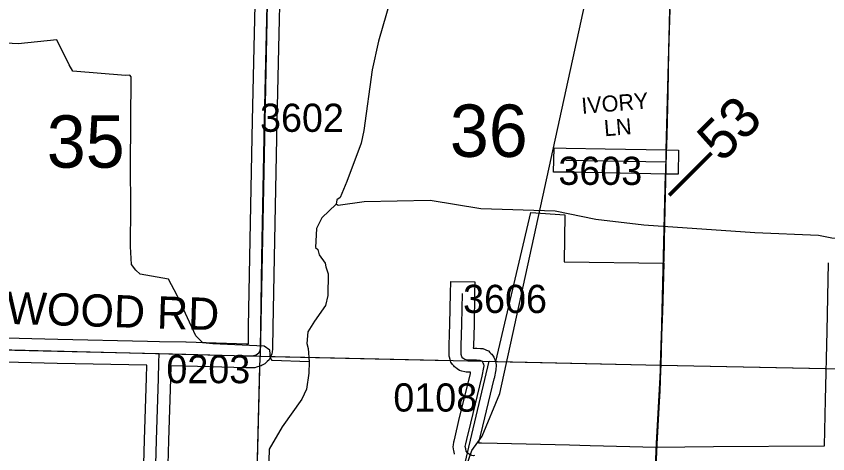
# Model space of a CAD drawing. Extents: x -132.8 to -73.3, y -60 to -26.
# Drawn here: x -99.569 to -97.554, y -45.215 to -44.128 of the extents above; entities that cross this region are included whole.
import ezdxf

# ---------------------------------------------------------------- set-up
doc = ezdxf.new("R2010")
doc.units = 0
for name, color, linetype in [('tdCoCityStreetMajor', 7, 'Continuous'), ('tdCoCorpBndry', 7, 'Continuous'), ('tdCoHydroRiver', 7, 'Continuous'), ('tdCoPriCL', 7, 'Continuous'), ('tdCoPrimary', 7, 'Continuous'), ('tdCoPriNonDiv', 7, 'Continuous'), ('tdCoPriNonDivCL', 7, 'Continuous'), ('tdCoRRCL', 7, 'Continuous'), ('tdCoSecRdNmbr', 7, 'Continuous'), ('tdCoSecRdTxt', 7, 'Continuous'), ('tdCoSecRteBand', 7, 'Continuous'), ('tdCoSecRteCL', 7, 'Continuous'), ('tdCoSectLine', 7, 'Continuous'), ('tdCoSectLinePart', 7, 'Continuous'), ('tdCoSectNmbr', 7, 'Continuous'), ('tdCoSurfGravel', 7, 'Continuous'), ('tdCoTwpBndry', 7, 'Continuous'), ('tdCoTwpBndryShd', 7, 'Continuous'), ('tdStHwyPriRefPost1', 7, 'Continuous')]:
    doc.layers.add(name, color=color, linetype=linetype)

msp = doc.modelspace()

# ---------------------------------------------------------------- linework, layer by layer
at = {"layer": 'tdCoCityStreetMajor'}
msp.add_lwpolyline([(-98.4311, -45.219), (-98.434, -45.2193), (-98.4375, -45.219), (-98.4439, -45.2165), (-98.4481, -45.2133), (-98.4489, -45.2121)], dxfattribs=at)
at = {"layer": 'tdCoCorpBndry'}
msp.add_lwpolyline([(-98.4602, -45.2624), (-98.4489, -45.2121), (-98.3951, -44.9848), (-98.3779, -44.9852), (-98.291, -44.6156), (-98.2068, -44.6216), (-98.2083, -44.738), (-97.9608, -44.7415), (-97.9616, -44.7721), (-97.9638, -44.8338), (-97.9643, -44.8611), (-97.9665, -44.9213), (-97.9686, -44.9943), (-97.969, -45.0068), (-97.9712, -45.0587), (-97.9739, -45.0996), (-97.9787, -45.191), (-97.9803, -45.2278)], dxfattribs=at)
at = {"layer": 'tdCoHydroRiver'}
for points in [[(-98.6663, -43.9759), (-98.6377, -44.0381), (-98.6404, -44.0901), (-98.6695, -44.1904), (-98.6852, -44.261), (-98.706, -44.412), (-98.713, -44.4434), (-98.7483, -44.5388), (-98.7649, -44.5779), (-98.7729, -44.584), (-98.7748, -44.595)], [(-98.8419, -44.9863), (-98.9333, -44.9826), (-98.9379, -44.9762), (-98.9391, -44.9573), (-98.9531, -44.9475), (-99.0808, -44.9415), (-99.106, -44.9393), (-99.1229, -44.9216), (-99.1696, -44.8212), (-99.1908, -44.7813), (-99.2615, -44.7686), (-99.2724, -44.7589), (-99.2831, -44.7445), (-99.2853, -44.7003), (-99.2846, -44.6009), (-99.2856, -44.5015), (-99.2837, -44.2791), (-99.2868, -44.2743), (-99.2979, -44.2757), (-99.4286, -44.2648), (-99.4377, -44.2488), (-99.4679, -44.1867), (-99.5644, -44.1971), (-99.5943, -44.1949)], [(-97.4931, -44.6862), (-97.5331, -44.6797), (-97.5441, -44.6794), (-97.5771, -44.6724), (-97.7348, -44.6657), (-98.0105, -44.6469), (-98.1302, -44.6331), (-98.2307, -44.612), (-98.4152, -44.6062), (-98.541, -44.5861), (-98.7052, -44.5887), (-98.7701, -44.5983), (-98.7748, -44.595)], [(-98.7748, -44.595), (-98.8102, -44.6289), (-98.8234, -44.6554), (-98.8261, -44.7027), (-98.8199, -44.7076), (-98.817, -44.7203), (-98.8017, -44.7411), (-98.8003, -44.7506), (-98.7944, -44.7681), (-98.7956, -44.8217), (-98.8009, -44.8468), (-98.8286, -44.8856), (-98.845, -44.9121), (-98.8472, -44.9404), (-98.8443, -44.9531), (-98.8419, -44.9863)], [(-98.8419, -44.9863), (-98.8425, -45.0147), (-98.8481, -45.054), (-98.8597, -45.0789), (-98.9086, -45.1473), (-98.9414, -45.2033), (-98.9427, -45.2601), (-98.9349, -45.2634)]]:
    msp.add_lwpolyline(points, dxfattribs=at)
at = {"layer": 'tdCoPriCL'}
msp.add_lwpolyline([(-97.9807, -45.2278), (-97.979, -45.1886), (-97.9743, -45.0996), (-97.9716, -45.0587), (-97.9694, -45.0068), (-97.969, -44.9943), (-97.9669, -44.9213), (-97.9647, -44.8611), (-97.9642, -44.8338), (-97.9619, -44.7721), (-97.961, -44.7336), (-97.961, -44.7334), (-97.9587, -44.6434), (-97.9565, -44.5351), (-97.9553, -44.49), (-97.9536, -44.4246), (-97.9509, -44.3186), (-97.9486, -44.2138), (-97.9459, -44.1112)], dxfattribs=at)
at = {"layer": 'tdCoPrimary'}
for points in [[(-97.9803, -45.2278), (-97.9786, -45.1886), (-97.9739, -45.0996), (-97.9712, -45.0587), (-97.9685, -44.9943), (-97.9665, -44.9213), (-97.9643, -44.8611), (-97.9638, -44.8338), (-97.9616, -44.7721), (-97.9608, -44.7415), (-97.9606, -44.7336), (-97.9606, -44.7334), (-97.9584, -44.6434), (-97.9561, -44.5351), (-97.9549, -44.49), (-97.9532, -44.4246), (-97.9505, -44.3186), (-97.9483, -44.2138), (-97.9455, -44.1112)], [(-97.9606, -44.7334), (-97.9584, -44.6434), (-97.9561, -44.5351), (-97.9549, -44.49), (-97.9532, -44.4246), (-97.9505, -44.3186), (-97.9483, -44.2138), (-97.9455, -44.1112)], [(-97.9606, -44.7334), (-97.9584, -44.6434), (-97.9561, -44.5351), (-97.9549, -44.49), (-97.9532, -44.4246), (-97.9505, -44.3186), (-97.9483, -44.2138), (-97.9455, -44.1112)], [(-97.9608, -44.7415), (-97.9606, -44.7336), (-97.9606, -44.7334)], [(-97.9608, -44.7415), (-97.9606, -44.7336), (-97.9606, -44.7334)], [(-97.9803, -45.2278), (-97.9786, -45.1886), (-97.9739, -45.0996), (-97.9712, -45.0587), (-97.9685, -44.9943), (-97.9665, -44.9213), (-97.9643, -44.8611), (-97.9638, -44.8338), (-97.9616, -44.7721), (-97.9608, -44.7415)], [(-97.9803, -45.2278), (-97.9786, -45.1886), (-97.9739, -45.0996), (-97.9712, -45.0587), (-97.9685, -44.9943), (-97.9665, -44.9213), (-97.9643, -44.8611), (-97.9638, -44.8338), (-97.9616, -44.7721), (-97.9608, -44.7415)]]:
    msp.add_lwpolyline(points, dxfattribs=at)
at = {"layer": 'tdCoPriNonDiv'}
msp.add_lwpolyline([(-97.9873, -45.9909), (-97.9856, -45.9768), (-97.9878, -45.8318), (-97.9876, -45.6306), (-97.9883, -45.4106), (-97.9846, -45.3048), (-97.9743, -45.0996), (-97.9689, -44.9943), (-97.9587, -44.6434), (-97.9459, -44.1112)], dxfattribs=at)
at = {"layer": 'tdCoPriNonDivCL'}
msp.add_lwpolyline([(-97.9807, -45.2278), (-97.979, -45.1886), (-97.9743, -45.0996), (-97.9716, -45.0587), (-97.9689, -44.9943), (-97.9669, -44.9213), (-97.9647, -44.8611), (-97.9642, -44.8338), (-97.9619, -44.7721), (-97.9612, -44.7415), (-97.961, -44.7336), (-97.961, -44.7334), (-97.9587, -44.6434), (-97.9565, -44.5351), (-97.9553, -44.49), (-97.9536, -44.4246), (-97.9509, -44.3186), (-97.9486, -44.2138), (-97.9459, -44.1112)], dxfattribs=at)
msp.add_lwpolyline([(-97.9807, -45.2278), (-97.979, -45.1886), (-97.9743, -45.0996), (-97.9716, -45.0587), (-97.9689, -44.9943), (-97.9669, -44.9213), (-97.9647, -44.8611), (-97.9642, -44.8338), (-97.9619, -44.7721), (-97.9612, -44.7415), (-97.961, -44.7336), (-97.961, -44.7334), (-97.9587, -44.6434), (-97.9565, -44.5351), (-97.9553, -44.49), (-97.9536, -44.4246), (-97.9509, -44.3186), (-97.9486, -44.2138), (-97.9459, -44.1112)], dxfattribs=at)
at = {"layer": 'tdCoRRCL'}
msp.add_lwpolyline([(-98.6845, -46.5261), (-98.5105, -46.2397), (-98.4516, -45.9772), (-98.4574, -45.7544), (-98.4896, -45.554), (-98.4949, -45.4226), (-98.4853, -45.3413), (-98.4378, -45.2064), (-98.412, -45.1708), (-98.3685, -45.0652), (-98.0177, -43.4577), (-97.9835, -43.3038)], dxfattribs=at)
at = {"layer": 'tdCoSecRteBand'}
for points in [[(-98.9977, -44.9412), (-98.9927, -44.9412), (-98.9921, -44.8995), (-98.9921, -44.8994), (-98.9921, -44.8994), (-98.9889, -44.7265), (-98.9889, -44.7265), (-98.9889, -44.7265), (-98.9857, -44.5561), (-98.9857, -44.5561), (-98.9857, -44.556), (-98.9823, -44.3874), (-98.9823, -44.3873), (-98.9823, -44.3873), (-98.9781, -44.206), (-98.9741, -44.0285)], [(-98.9141, -44.0298), (-98.9181, -44.2074), (-98.9181, -44.2074), (-98.9181, -44.2074), (-98.9223, -44.3886), (-98.9257, -44.5572), (-98.9289, -44.7276), (-98.9321, -44.9004), (-98.9329, -44.9521), (-98.9329, -44.9535), (-98.933, -44.9549), (-98.9338, -44.9618), (-98.9343, -44.9665), (-98.9362, -44.9708), (-98.9382, -44.9752), (-98.9408, -44.9812), (-98.9457, -44.9856), (-98.947, -44.9867), (-98.9499, -44.9893), (-98.9522, -44.9913), (-98.9549, -44.9928), (-98.9583, -44.9948), (-98.9613, -44.9965), (-98.9645, -44.9974), (-98.9727, -44.9999), (-98.9769, -45.0012), (-98.9814, -45.0012), (-98.9981, -45.0012), (-98.9985, -45.0012), (-98.999, -45.0012), (-99.1491, -44.997), (-99.1848, -44.9962), (-99.1851, -44.9962), (-99.1859, -45.028), (-99.1859, -45.0281), (-99.1859, -45.0283), (-99.1911, -45.1815), (-99.194, -45.3009)], [(-97.9255, -44.5205), (-97.9555, -44.52), (-98.1075, -44.5173), (-98.1075, -44.5173), (-98.1075, -44.5173), (-98.2047, -44.5156), (-98.2347, -44.5151), (-98.2336, -44.4551), (-98.2036, -44.4556), (-98.1065, -44.4573), (-97.9544, -44.46), (-97.9244, -44.4605), (-97.9255, -44.5205)], [(-98.4806, -45.2152), (-98.4821, -45.2096), (-98.4824, -45.2085), (-98.4826, -45.2074), (-98.4835, -45.2019), (-98.4844, -45.197), (-98.4837, -45.192), (-98.4827, -45.1856), (-98.4825, -45.1842), (-98.4821, -45.1829), (-98.4795, -45.1722), (-98.4699, -45.1319), (-98.4699, -45.1318), (-98.4699, -45.1318), (-98.4414, -45.015), (-98.4409, -45.0122), (-98.4488, -45.012), (-98.4519, -45.0119), (-98.4549, -45.0112), (-98.4623, -45.0095), (-98.4687, -45.008), (-98.4739, -45.004), (-98.4784, -45.0005), (-98.4808, -44.9986), (-98.4828, -44.9962), (-98.4856, -44.993), (-98.4903, -44.9874), (-98.4919, -44.9803), (-98.4931, -44.9749), (-98.4937, -44.9725), (-98.4938, -44.97), (-98.4943, -44.9619), (-98.4944, -44.9605), (-98.4944, -44.959), (-98.4939, -44.9453), (-98.4924, -44.892), (-98.4909, -44.8165), (-98.4903, -44.7865), (-98.4303, -44.7876), (-98.4309, -44.8176), (-98.4324, -44.8933), (-98.4324, -44.8935), (-98.4324, -44.8936), (-98.4339, -44.9471), (-98.4339, -44.9472), (-98.4339, -44.9473), (-98.4341, -44.9523), (-98.4252, -44.9525), (-98.4251, -44.9525), (-98.4251, -44.9525), (-98.4164, -44.9528), (-98.4103, -44.953), (-98.4047, -44.9555), (-98.4014, -44.9571), (-98.3967, -44.9592), (-98.3931, -44.9628), (-98.3906, -44.9652), (-98.3883, -44.9674), (-98.3865, -44.9701), (-98.3849, -44.9725), (-98.3834, -44.9747), (-98.3823, -44.9771), (-98.3809, -44.9804), (-98.3796, -44.9833), (-98.379, -44.9863), (-98.3783, -44.9898), (-98.3774, -44.9939), (-98.3777, -44.9981), (-98.378, -45.0025), (-98.3782, -45.0044), (-98.3785, -45.0061), (-98.3827, -45.0273), (-98.3828, -45.0279), (-98.383, -45.0286), (-98.4115, -45.1459), (-98.4211, -45.1863), (-98.4212, -45.1864), (-98.4212, -45.1866), (-98.4215, -45.1877), (-98.4187, -45.1873), (-98.4164, -45.187), (-98.414, -45.1871), (-98.3753, -45.188), (-98.1957, -45.1924), (-98.144, -45.1937), (-98.144, -45.1937), (-98.144, -45.1937), (-97.9801, -45.1978), (-97.8378, -45.1964), (-97.8377, -45.1964), (-97.8376, -45.1964), (-97.5642, -45.1952), (-97.5642, -45.1952), (-97.5619, -45.1952), (-97.5593, -45.0803), (-97.5559, -44.9104), (-97.5524, -44.7402)], [(-99.8197, -44.9212), (-99.466, -44.9301), (-99.2431, -44.9349), (-99.2431, -44.9346), (-99.2133, -44.9356), (-99.1477, -44.937), (-99.1476, -44.937), (-99.1475, -44.937), (-98.9977, -44.9412)], [(-99.254, -45.3005), (-99.251, -45.1799), (-99.251, -45.1798), (-99.251, -45.1796), (-99.2459, -45.0264), (-99.245, -44.9949), (-99.4673, -44.9901), (-99.4674, -44.9901), (-99.4674, -44.9901), (-99.8213, -44.9812)]]:
    msp.add_lwpolyline(points, dxfattribs=at)
at = {"layer": 'tdCoSecRteCL'}
for points in [[(-99.2141, -44.9656), (-99.1483, -44.967), (-98.9981, -44.9712), (-98.9814, -44.9712), (-98.9732, -44.9687), (-98.9698, -44.9668), (-98.9669, -44.9642), (-98.9656, -44.9631), (-98.9636, -44.9586), (-98.9629, -44.9517), (-98.9621, -44.8999), (-98.9589, -44.7271), (-98.9557, -44.5567), (-98.9523, -44.388), (-98.9481, -44.2067), (-98.9441, -44.0292), (-98.9407, -43.8605), (-98.9362, -43.6773), (-98.9325, -43.5086), (-98.9276, -43.3184), (-98.9237, -43.1475), (-98.9192, -42.9892), (-98.9186, -42.9687)], [(-98.2042, -44.4856), (-98.107, -44.4873), (-97.9549, -44.49)], [(-98.4489, -45.2121), (-98.4516, -45.2077), (-98.453, -45.202), (-98.454, -45.1966), (-98.453, -45.1902), (-98.4503, -45.1793), (-98.4407, -45.1389), (-98.4121, -45.0215), (-98.408, -45.0004), (-98.4076, -44.9959), (-98.4084, -44.9925), (-98.4098, -44.9892), (-98.4114, -44.9867), (-98.4139, -44.9843), (-98.4173, -44.9828), (-98.4259, -44.9825), (-98.4349, -44.9823), (-98.4481, -44.982), (-98.4555, -44.9803), (-98.4599, -44.9768), (-98.4627, -44.9736), (-98.4639, -44.9682), (-98.4644, -44.9601), (-98.4639, -44.9463), (-98.4624, -44.8928), (-98.4609, -44.817)], [(-99.9693, -44.9464), (-99.8206, -44.9512), (-99.4667, -44.9601), (-99.2141, -44.9656)], [(-99.224, -45.3012), (-99.221, -45.1806), (-99.2159, -45.0273), (-99.2149, -44.9885), (-99.2141, -44.9656)]]:
    msp.add_lwpolyline(points, dxfattribs=at)
at = {"layer": 'tdCoSectLine'}
for points in [[(-98.9433, -43.971), (-98.9637, -44.9721)], [(-97.9689, -44.9943), (-97.943, -43.9932)], [(-99.9697, -44.9464), (-98.9637, -44.9721)], [(-98.9884, -45.9519), (-98.9637, -44.9721)], [(-98.9637, -44.9721), (-97.9689, -44.9943)], [(-97.9944, -45.9724), (-97.9884, -45.4258), (-97.9689, -44.9943)], [(-97.9689, -44.9943), (-97.0287, -45.0138)]]:
    msp.add_lwpolyline(points, dxfattribs=at)
at = {"layer": 'tdCoSectLinePart'}
for points in [[(-97.9551, -44.46), (-97.943, -43.9932)], [(-97.9689, -44.9943), (-97.9566, -44.52)], [(-98.9375, -44.9727), (-98.4914, -44.9826)], [(-98.3799, -44.9851), (-97.9689, -44.9943)], [(-97.9781, -45.1978), (-97.9689, -44.9943)], [(-97.9689, -44.9943), (-97.5581, -45.0028)], [(-98.9884, -45.9519), (-98.9643, -44.9969)]]:
    msp.add_lwpolyline(points, dxfattribs=at)
at = {"layer": 'tdCoSurfGravel'}
for points in [[(-98.9669, -44.9642), (-98.9656, -44.9631), (-98.9636, -44.9586), (-98.9629, -44.9517), (-98.9621, -44.8999), (-98.9589, -44.7271), (-98.9557, -44.5567), (-98.9523, -44.388), (-98.9481, -44.2067), (-98.9441, -44.0292)], [(-98.2042, -44.4856), (-98.107, -44.4873), (-97.9549, -44.49)], [(-98.4349, -44.9823), (-98.4481, -44.982), (-98.4555, -44.9803), (-98.4599, -44.9768), (-98.4627, -44.9736), (-98.4639, -44.9682), (-98.4644, -44.9601), (-98.4639, -44.9463), (-98.4624, -44.8928), (-98.4609, -44.817)], [(-99.9693, -44.9464), (-99.8206, -44.9512), (-99.4667, -44.9601), (-99.2141, -44.9656)], [(-99.2399, -45.9487), (-99.2383, -45.879), (-99.2341, -45.7703), (-99.2334, -45.7397), (-99.2314, -45.7284), (-99.2279, -45.72), (-99.2225, -45.7111), (-99.2144, -45.703), (-99.2077, -45.6938), (-99.2038, -45.6842), (-99.2016, -45.6699), (-99.1988, -45.6287), (-99.1981, -45.48), (-99.1988, -45.4435), (-99.2011, -45.4228), (-99.2102, -45.3789), (-99.2205, -45.3385), (-99.223, -45.3212), (-99.224, -45.3012), (-99.221, -45.1806), (-99.2159, -45.0273), (-99.2149, -44.9885), (-99.2141, -44.9656)], [(-99.2141, -44.9656), (-99.1483, -44.967), (-98.9981, -44.9712), (-98.9814, -44.9712), (-98.9732, -44.9687), (-98.9698, -44.9668), (-98.9669, -44.9642)], [(-98.4489, -45.2121), (-98.4516, -45.2077), (-98.453, -45.202), (-98.454, -45.1966), (-98.453, -45.1902), (-98.4503, -45.1793), (-98.4407, -45.1389), (-98.4121, -45.0215), (-98.408, -45.0004), (-98.4076, -44.9959), (-98.4084, -44.9925), (-98.4098, -44.9892), (-98.4114, -44.9867), (-98.4139, -44.9843), (-98.4173, -44.9828), (-98.4259, -44.9825), (-98.4349, -44.9823)]]:
    msp.add_lwpolyline(points, dxfattribs=at)
at = {"layer": 'tdCoTwpBndry'}
for points in [[(-98.9374, -44.9727), (-98.4916, -44.9826)], [(-98.3797, -44.9851), (-97.9689, -44.9943), (-97.5581, -45.0028)]]:
    msp.add_lwpolyline(points, dxfattribs=at)
at = {"layer": 'tdCoTwpBndryShd'}
for points in [[(-98.2366, -56.8674), (-98.2229, -55.8593), (-98.1929, -54.8697), (-98.1715, -53.8651), (-98.1499, -52.8673), (-98.1252, -51.8564), (-98.1074, -50.9642), (-98.0823, -49.9657), (-98.0579, -48.9651), (-98.0356, -47.9686), (-98.014, -46.968), (-97.9944, -45.9724), (-97.9884, -45.4258), (-97.9689, -44.9943), (-97.943, -43.9932), (-97.9208, -42.9911), (-97.8925, -41.9965), (-97.8711, -40.9985), (-97.8465, -40.0004), (-97.8233, -39.0296), (-97.7988, -38.04)], [(-106.8809, -44.7609), (-105.884, -44.7875), (-104.8892, -44.8158), (-104.0185, -44.8434), (-103.9955, -44.8438), (-103.898, -44.8474), (-102.9525, -44.8721), (-101.9555, -44.8974), (-100.961, -44.9203), (-99.9697, -44.9464), (-98.9637, -44.9721), (-97.9689, -44.9943), (-97.0287, -45.0138), (-96.0268, -45.0376), (-95.0292, -45.0598), (-94.0268, -45.082), (-93.03, -45.1058), (-92.032, -45.1275), (-92.0217, -45.1278), (-91.0592, -45.1536)]]:
    msp.add_lwpolyline(points, dxfattribs=at)

# ---------------------------------------------------------------- texts
at = {"layer": 'tdCoSecRdNmbr'}
for s, rotation, p in [('3602', 359.9255, (-98.9638, -44.4152)), ('3603', 359.926, (-98.223, -44.5469)), ('3606', 359.9258, (-98.4596, -44.8649)), ('0203', 359.9254, (-99.1963, -45.0392)), ('0108', 359.9259, (-98.6328, -45.1097))]:
    msp.add_text(s, height=0.07, rotation=rotation, dxfattribs=at).set_placement(p)
at = {"layer": 'tdCoSecRdTxt'}
for s, height, rotation, p in [('IVORY', 0.04, 4.6968, (-98.1641, -44.3708)), ('LN ', 0.04, 4.6968, (-98.108, -44.4264)), ('IDLEWOOD RD', 0.08, 358.2518, (-99.8326, -44.8847))]:
    msp.add_text(s, height=height, rotation=rotation, dxfattribs=at).set_placement(p)
at = {"layer": 'tdCoSectNmbr'}
for s, rotation, p in [('36', 359.9257, (-98.4925, -44.4773)), ('35', 359.925, (-99.4933, -44.5042))]:
    msp.add_text(s, height=0.13, rotation=rotation, dxfattribs=at).set_placement(p)
at = {"layer": 'tdStHwyPriRefPost1'}
msp.add_text('‒‒53', height=0.1, rotation=45, dxfattribs=at).set_placement((-97.9218, -44.599))

doc.saveas('drawing.dxf')
